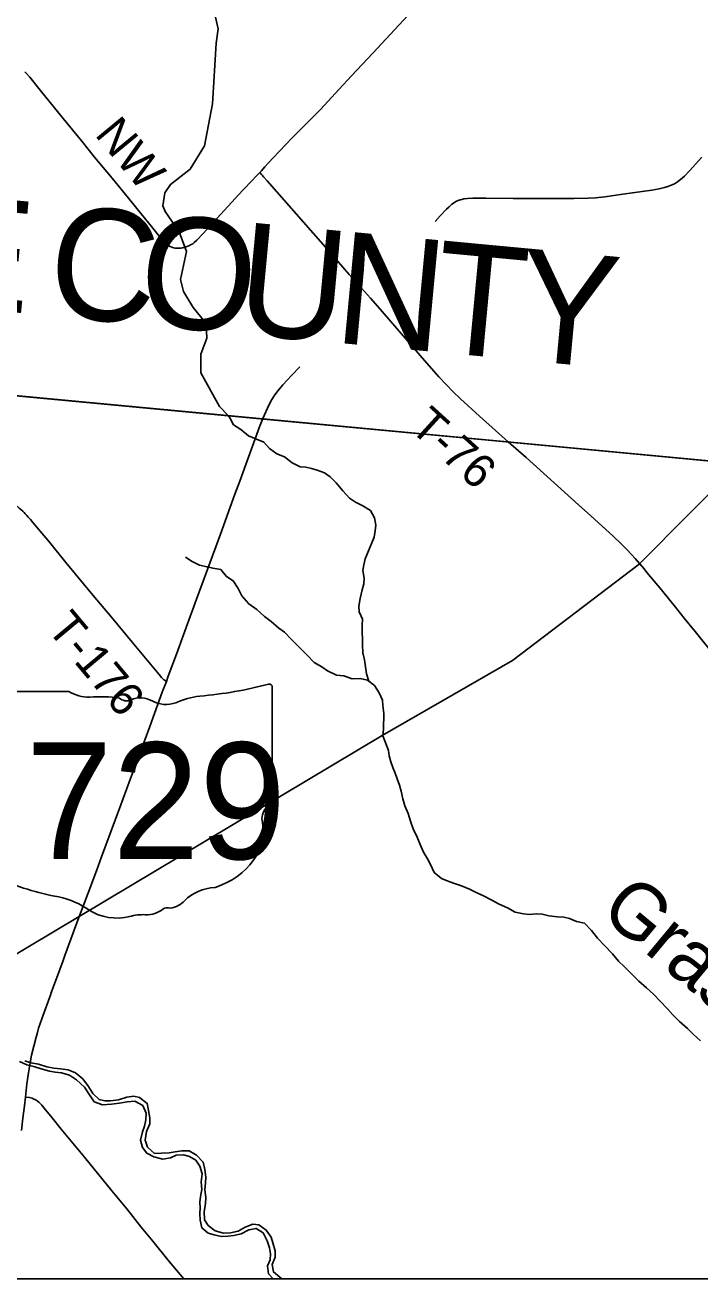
# Model space of a CAD drawing. Extents: x -49 to -8.2, y 9.4 to 23.5.
# Drawn here: x -41.255 to -40.683, y 14.204 to 15.267 of the extents above; entities that cross this region are included whole.
import ezdxf

# ---------------------------------------------------------------- set-up
doc = ezdxf.new("R2010")
doc.units = 0
for name, color, linetype in [('GM_X_Adjacent_County', 7, 'Continuous'), ('GM_X_Adjacent_County_Text', 7, 'Continuous'), ('GM_X_Minor_River', 7, 'Continuous'), ('GM_X_Minor_River_Text', 7, 'Continuous'), ('GM_X_State_Route', 7, 'Continuous'), ('GM_X_State_Shield', 7, 'Continuous'), ('GM_X_Township', 7, 'Continuous'), ('GM_X_Township_Road', 7, 'Continuous'), ('GM_X_Township_Road_Text', 7, 'Continuous')]:
    doc.layers.add(name, color=color, linetype=linetype)

msp = doc.modelspace()

# ---------------------------------------------------------------- linework, layer by layer
at = {"layer": 'GM_X_Adjacent_County'}
for points in [[(-39.4895, 17.0861), (-39.4895, 14.2039), (-46.2895, 14.2039), (-46.2895, 15.4273)], [(-40.1912, 14.2039), (-40.1354, 14.8465), (-42.6345, 15.0821)]]:
    msp.add_lwpolyline(points, dxfattribs=at)
at = {"layer": 'GM_X_Minor_River'}
for points in [[(-41.0972, 15.2899), (-41.0913, 15.2636), (-41.0932, 15.2516), (-41.0961, 15.2002), (-41.103, 15.1644), (-41.1151, 15.1447), (-41.1318, 15.1317), (-41.1365, 15.1247), (-41.1382, 15.1137), (-41.1364, 15.1088), (-41.1245, 15.0915), (-41.1181, 15.0749), (-41.1232, 15.0512), (-41.1209, 15.0409), (-41.1126, 15.0273), (-41.1063, 15.0198), (-41.1016, 15.0136), (-41.101, 15.0015), (-41.106, 14.9879), (-41.1061, 14.9719), (-41.0902, 14.9434), (-41.083, 14.9358)], [(-40.9637, 14.7107), (-40.9658, 14.7169), (-40.9664, 14.7228), (-40.9675, 14.7287), (-40.9687, 14.7348), (-40.9692, 14.7414), (-40.9691, 14.7469), (-40.9694, 14.7517), (-40.9694, 14.7581), (-40.9691, 14.7631), (-40.9719, 14.7694), (-40.9722, 14.7741), (-40.9711, 14.7808), (-40.9693, 14.788), (-40.9679, 14.7933), (-40.9678, 14.798), (-40.9687, 14.8045), (-40.968, 14.8092), (-40.9668, 14.8145), (-40.9641, 14.8211), (-40.9613, 14.8279), (-40.9593, 14.8328), (-40.9583, 14.838), (-40.9579, 14.8429), (-40.9589, 14.8492), (-40.9624, 14.8553), (-40.9689, 14.8594), (-40.9751, 14.8625), (-40.98, 14.8658), (-40.9856, 14.872), (-40.9914, 14.8787), (-40.9965, 14.8839), (-41.0014, 14.8874), (-41.0074, 14.8894), (-41.0122, 14.891), (-41.0171, 14.8922), (-41.0219, 14.8924), (-41.0287, 14.8958), (-41.0351, 14.9008), (-41.0417, 14.9035), (-41.0479, 14.9078), (-41.0526, 14.9134), (-41.0588, 14.9159), (-41.0657, 14.9187), (-41.0722, 14.9239), (-41.0785, 14.928), (-41.0816, 14.9339), (-41.083, 14.9358)], [(-40.6826, 14.4057), (-40.6888, 14.4113), (-40.6937, 14.4161), (-40.7004, 14.4221), (-40.7064, 14.4281), (-40.7106, 14.4329), (-40.7171, 14.4396), (-40.7224, 14.4452), (-40.7284, 14.4508), (-40.7348, 14.4564), (-40.7408, 14.4622), (-40.7472, 14.4687), (-40.7521, 14.4734), (-40.7573, 14.4795), (-40.764, 14.4865), (-40.77, 14.4928), (-40.7749, 14.4993), (-40.7809, 14.5055), (-40.7877, 14.5069), (-40.7936, 14.5095), (-40.7985, 14.5105), (-40.8039, 14.511), (-40.8113, 14.5118), (-40.8168, 14.5132), (-40.8215, 14.5135), (-40.8278, 14.5128), (-40.8326, 14.5133), (-40.8396, 14.5147), (-40.8462, 14.5186), (-40.8532, 14.5217), (-40.86, 14.5252), (-40.8666, 14.5286), (-40.8727, 14.5315), (-40.8783, 14.5342), (-40.8853, 14.5372), (-40.892, 14.5394), (-40.8973, 14.5415), (-40.9022, 14.5433), (-40.9084, 14.5485), (-40.9114, 14.5552), (-40.9139, 14.56), (-40.9175, 14.5656), (-40.9201, 14.5721), (-40.9228, 14.5784), (-40.9261, 14.5854), (-40.9285, 14.5919), (-40.9305, 14.5986), (-40.9333, 14.6051), (-40.9349, 14.611), (-40.9362, 14.6175), (-40.9376, 14.6225), (-40.9396, 14.628), (-40.9413, 14.6328), (-40.9433, 14.6375), (-40.9451, 14.6423), (-40.9464, 14.6473), (-40.9471, 14.652), (-40.95, 14.6591), (-40.9517, 14.6642), (-40.9512, 14.6701), (-40.951, 14.6832), (-40.9519, 14.6899), (-40.952, 14.6946), (-40.9549, 14.7008), (-40.9589, 14.7069), (-40.9647, 14.7115), (-40.9711, 14.7128), (-40.9778, 14.7127), (-40.9848, 14.7151), (-40.9911, 14.7157), (-40.9987, 14.7194), (-41.0036, 14.7227), (-41.01, 14.7264), (-41.0162, 14.733), (-41.0293, 14.7461), (-41.0351, 14.7521), (-41.04, 14.7557), (-41.0464, 14.7611), (-41.0522, 14.7654), (-41.0586, 14.7714), (-41.0654, 14.7762), (-41.0712, 14.783), (-41.0744, 14.7891), (-41.0786, 14.7958), (-41.0843, 14.7995), (-41.0892, 14.8052), (-41.096, 14.8065), (-41.1008, 14.8075), (-41.1072, 14.8089), (-41.1133, 14.812), (-41.1191, 14.8159)], [(-41.2596, 14.3883), (-41.2536, 14.3855), (-41.2477, 14.3839), (-41.2415, 14.3819), (-41.2344, 14.3799), (-41.2295, 14.3793), (-41.2242, 14.3785), (-41.2174, 14.3767), (-41.2113, 14.3728), (-41.2047, 14.3666), (-41.2005, 14.3601), (-41.1964, 14.354), (-41.1894, 14.3516), (-41.1819, 14.3522), (-41.1749, 14.3529), (-41.1686, 14.3539), (-41.1619, 14.3546), (-41.1551, 14.3509), (-41.1523, 14.3444), (-41.1526, 14.3387), (-41.1538, 14.3334), (-41.1554, 14.3285), (-41.1572, 14.3215), (-41.1556, 14.3152), (-41.1519, 14.3104), (-41.1458, 14.3075), (-41.1384, 14.3053), (-41.1319, 14.3067), (-41.1271, 14.3089), (-41.1207, 14.3092), (-41.1157, 14.3078), (-41.1103, 14.3045), (-41.1069, 14.2995), (-41.1049, 14.293), (-41.1058, 14.2862), (-41.1053, 14.2797), (-41.1063, 14.2737), (-41.107, 14.2689), (-41.1067, 14.2642), (-41.1069, 14.2594), (-41.1066, 14.2537), (-41.1052, 14.2472), (-41.0999, 14.2426), (-41.0948, 14.2412), (-41.0887, 14.24), (-41.083, 14.2401), (-41.0781, 14.2408), (-41.0718, 14.2422), (-41.0654, 14.2455), (-41.0593, 14.2468), (-41.0533, 14.2431), (-41.0498, 14.2362), (-41.0479, 14.2303), (-41.0469, 14.2253), (-41.0473, 14.22), (-41.0495, 14.2151), (-41.0486, 14.2081), (-41.0447, 14.2039)], [(-41.2551, 14.3888), (-41.2501, 14.3872), (-41.2437, 14.386), (-41.2365, 14.3838), (-41.2306, 14.3826), (-41.2249, 14.3819), (-41.2186, 14.3812), (-41.2124, 14.3787), (-41.206, 14.3735), (-41.2013, 14.3671), (-41.1976, 14.361), (-41.1923, 14.356), (-41.1874, 14.355), (-41.1826, 14.3549), (-41.1758, 14.3558), (-41.1689, 14.3581), (-41.1628, 14.3588), (-41.158, 14.3576), (-41.1515, 14.3527), (-41.1504, 14.3467), (-41.1492, 14.3404), (-41.1494, 14.3354), (-41.152, 14.329), (-41.1532, 14.3216), (-41.1514, 14.3157), (-41.1454, 14.3103), (-41.1393, 14.3104), (-41.1328, 14.3109), (-41.1279, 14.3116), (-41.1223, 14.3124), (-41.1159, 14.3124), (-41.1098, 14.3088), (-41.1042, 14.3029), (-41.1026, 14.2968), (-41.1019, 14.2901), (-41.1022, 14.2854), (-41.1026, 14.2795), (-41.1018, 14.273), (-41.1022, 14.2675), (-41.1033, 14.2611), (-41.103, 14.2541), (-41.0998, 14.2493), (-41.0938, 14.2448), (-41.0868, 14.2428), (-41.0809, 14.2431), (-41.0744, 14.2445), (-41.0686, 14.2477), (-41.0619, 14.2502), (-41.057, 14.2498), (-41.0506, 14.2453), (-41.0465, 14.2394), (-41.045, 14.2344), (-41.0432, 14.2277), (-41.0431, 14.2224), (-41.0457, 14.2162), (-41.0446, 14.2099), (-41.039, 14.2055), (-41.0374, 14.2039)]]:
    msp.add_lwpolyline(points, dxfattribs=at)
at = {"layer": 'GM_X_State_Route'}
for points in [[(-40.9074, 15.1004), (-40.9033, 15.1051), (-40.898, 15.1107), (-40.8957, 15.1129), (-40.8933, 15.115), (-40.892, 15.1159), (-40.8907, 15.1167), (-40.8893, 15.1175), (-40.8879, 15.1181), (-40.8864, 15.1187), (-40.8849, 15.1191), (-40.8833, 15.1195), (-40.8802, 15.1199), (-40.8755, 15.1201), (-40.8646, 15.1201), (-40.8413, 15.1198), (-40.8134, 15.1197), (-40.7901, 15.1197), (-40.7777, 15.1201), (-40.7715, 15.1205), (-40.7638, 15.1213), (-40.7484, 15.1234), (-40.7239, 15.127), (-40.7177, 15.1281), (-40.7132, 15.1291), (-40.7103, 15.13), (-40.7074, 15.131), (-40.7046, 15.1324), (-40.7021, 15.134), (-40.6996, 15.1358), (-40.6962, 15.1389), (-40.6919, 15.1433), (-40.6815, 15.1549)], [(-41.0536, 14.9332), (-41.0483, 14.9453), (-41.046, 14.9494), (-41.0434, 14.9533), (-41.0406, 14.957), (-41.0365, 14.9618), (-41.0291, 14.9697), (-41.0221, 14.977)], [(-41.2333, 14.4454), (-41.2331, 14.4459), (-41.2285, 14.4585), (-41.2227, 14.4739), (-41.2212, 14.4782), (-41.2162, 14.492), (-41.2111, 14.5057), (-41.2018, 14.5304), (-41.1946, 14.5499), (-41.1902, 14.5616), (-41.1785, 14.5937), (-41.174, 14.6059), (-41.1669, 14.6249), (-41.159, 14.6461), (-41.1494, 14.6721), (-41.1387, 14.7012), (-41.1353, 14.7104), (-41.1337, 14.7149), (-41.1268, 14.7336), (-41.1197, 14.7531), (-41.1098, 14.7803), (-41.1002, 14.8062), (-41.0895, 14.8354), (-41.0811, 14.8581), (-41.0772, 14.8693), (-41.0731, 14.8803), (-41.0679, 14.8943), (-41.0611, 14.913), (-41.0564, 14.9262), (-41.0536, 14.9332)], [(-41.258, 14.3297), (-41.2568, 14.3401), (-41.2555, 14.3506), (-41.2546, 14.358), (-41.2534, 14.3694), (-41.2521, 14.3786), (-41.2507, 14.3872), (-41.2495, 14.3936), (-41.2477, 14.4011), (-41.2457, 14.4089), (-41.2446, 14.4128), (-41.2436, 14.4164), (-41.2409, 14.4243), (-41.2333, 14.4454)]]:
    msp.add_lwpolyline(points, dxfattribs=at)
at = {"layer": 'GM_X_State_Shield'}
for p, q in [((-41.2179, 14.7019), (-41.2903, 14.7019)), ((-41.0455, 14.6271), (-41.0455, 14.7057)), ((-41.0456, 14.6272), (-41.0455, 14.6271))]:
    msp.add_line(p, q, dxfattribs=at)
for centre, major_axis, start_param, end_param in [((-41.2007, 14.7194), (0.0278, 0), 4.042523, 4.731795), ((-41.1336, 14.9066), (0.2621, 0), 4.814394, 5.042369), ((-41.0483, 14.706), (0.00275, 0), 6.141152, 7.989035), ((-41.1915, 14.6177), (0.0997, 0), 1.404758, 1.657858), ((-41.1688, 14.7004), (0.00801, 0), 3.836095, 5.185415), ((-41.1571, 14.6831), (0.0167, 0), 0.950623, 2.079405), ((-41.1356, 14.7069), (0.02, 0), 4.081561, 5.145723), ((-41.1002, 14.6561), (0.0527, 0), 1.699011, 2.107814), ((-41.0485, 14.6268), (0.00294, 0), 5.05454, 6.418171), ((-41.0462, 14.6214), (0.00426, 0), 1.883978, 3.671073), ((-41.0733, 14.6114), (0.0256, 0), 5.934695, 6.695948), ((-41.0357, 14.5943), (0.0186, 0), 2.387724, 3.262537), ((-41.1189, 14.5843), (0.0656, 0), 5.101752, 6.440018), ((-41.1846, 14.6754), (0.1893, 0), 4.195997, 4.488961), ((-41.0913, 14.5071), (0.0359, 0), 1.647645, 2.488434), ((-41.241, 14.4818), (0.0592, 0), 0.823519, 1.323587), ((-41.1368, 14.5347), (0.0212, 0), 4.937069, 5.64225), ((-41.1769, 14.5399), (0.0376, 0), 4.026481, 4.996735), ((-41.1552, 14.488), (0.0309, 0), 1.495662, 1.94098), ((-41.1525, 14.5286), (0.02, 0), 4.691044, 5.507374), ((-41.1344, 14.5141), (0.00564, 0), 1.147584, 2.315152)]:
    msp.add_ellipse(centre, major_axis=major_axis, ratio=0.8, start_param=start_param, end_param=end_param, dxfattribs=at)
at = {"layer": 'GM_X_Township'}
msp.add_line((-41.6759, 14.2039), (-40.1912, 14.2039), dxfattribs=at)
for points in [[(-40.5882, 17.1244), (-40.7343, 17.1261), (-41.0788, 17.1371), (-41.3573, 17.1515), (-41.4235, 17.1561), (-41.919, 17.2861), (-42.4235, 17.4155), (-42.4307, 17.336), (-42.4779, 16.8137), (-42.4838, 16.7488), (-42.5164, 16.3973), (-42.5481, 16.0375), (-42.5821, 15.6616), (-42.6063, 15.3944), (-42.6345, 15.0821), (-42.5793, 15.0769), (-42.3443, 15.0547), (-41.4287, 14.9682), (-41.3564, 14.9614), (-41.0499, 14.9326), (-40.8503, 14.9138), (-40.6501, 14.895)], [(-41.6759, 14.2039), (-41.4369, 14.3413), (-41.4231, 14.3535), (-41.3209, 14.4444), (-41.2078, 14.512), (-40.9525, 14.6647), (-40.8419, 14.7281), (-40.7347, 14.8098), (-40.6501, 14.895), (-40.8503, 14.9138), (-41.0499, 14.9326), (-41.3564, 14.9614), (-41.4287, 14.9682), (-42.3443, 15.0547), (-42.5793, 15.0769), (-42.6345, 15.0821), (-43.168, 15.1318), (-43.3434, 15.1483), (-43.7172, 15.1832), (-43.8792, 15.1984), (-44.0636, 15.2153), (-44.1589, 15.0879), (-44.8206, 14.2039)], [(-40.1912, 14.2039), (-40.1354, 14.8465), (-40.6501, 14.895), (-40.7347, 14.8098), (-40.8419, 14.7281), (-40.9525, 14.6647), (-41.2078, 14.512), (-41.3209, 14.4444), (-41.4231, 14.3535), (-41.4369, 14.3413), (-41.6759, 14.2039)]]:
    msp.add_lwpolyline(points, dxfattribs=at)
at = {"layer": 'GM_X_Township_Road'}
for points in [[(-41.0562, 15.1418), (-41.0548, 15.1434), (-41.0536, 15.1447), (-41.0518, 15.1468), (-41.0488, 15.1502), (-41.0449, 15.1544), (-41.0288, 15.1712), (-41.02, 15.1799), (-41.0133, 15.1864), (-41.0048, 15.1954), (-40.9889, 15.2125), (-40.9783, 15.2238), (-40.9602, 15.2431), (-40.9307, 15.275)], [(-41.2552, 15.2273), (-41.254, 15.2262), (-41.251, 15.2227), (-41.2422, 15.2118), (-41.2227, 15.1876), (-41.2069, 15.1683), (-41.1961, 15.155), (-41.1813, 15.137), (-41.1675, 15.1202), (-41.1567, 15.1069), (-41.1479, 15.096), (-41.1411, 15.0875), (-41.1382, 15.0839), (-41.1371, 15.0828), (-41.136, 15.0817), (-41.1347, 15.0808), (-41.1335, 15.0799), (-41.1321, 15.0791), (-41.1307, 15.0785), (-41.1292, 15.078), (-41.1277, 15.0777), (-41.1262, 15.0776), (-41.1246, 15.0776), (-41.1231, 15.0777), (-41.1215, 15.078), (-41.1185, 15.0788), (-41.117, 15.0793), (-41.1156, 15.0799), (-41.1142, 15.0807), (-41.1129, 15.0815), (-41.1117, 15.0824), (-41.1094, 15.0845), (-41.1041, 15.0902), (-41.0863, 15.1097), (-41.0704, 15.1269), (-41.0624, 15.1354), (-41.0598, 15.1383), (-41.0562, 15.1418)], [(-40.9648, 15.0381), (-40.9699, 15.0437), (-40.9803, 15.0553), (-40.9966, 15.074), (-41.0499, 15.1347), (-41.0529, 15.1382), (-41.0539, 15.1394), (-41.0548, 15.1403), (-41.0562, 15.1418)], [(-40.8456, 14.9135), (-40.8698, 14.9353), (-40.8859, 14.9499), (-40.8926, 14.9563), (-40.898, 14.9618), (-40.9043, 14.9687), (-40.9166, 14.9826), (-40.9561, 15.0282), (-40.9623, 15.0352), (-40.9648, 15.0381)], [(-40.728, 14.8029), (-40.7305, 14.8059), (-40.7379, 14.8147), (-40.741, 14.8181), (-40.745, 14.8224), (-40.7499, 14.8272), (-40.7567, 14.8336), (-40.7755, 14.8507), (-40.7859, 14.8601), (-40.8305, 14.9002), (-40.8456, 14.9135)], [(-41.1353, 14.7104), (-41.1364, 14.7112), (-41.1373, 14.7118), (-41.1379, 14.7124), (-41.1386, 14.713), (-41.1394, 14.7139), (-41.1413, 14.7162), (-41.1446, 14.7201), (-41.1643, 14.7437), (-41.1817, 14.7648), (-41.1972, 14.7834), (-41.2204, 14.8113), (-41.2344, 14.8284), (-41.2483, 14.8451), (-41.2505, 14.8476), (-41.2524, 14.8498), (-41.2536, 14.8511), (-41.2549, 14.8525), (-41.2559, 14.8536), (-41.257, 14.8547), (-41.2585, 14.8561), (-41.26, 14.8574), (-41.2616, 14.859)], [(-40.6732, 14.7356), (-40.6871, 14.7527), (-40.6965, 14.7642), (-40.7028, 14.7719), (-40.7158, 14.7882), (-40.728, 14.8029)], [(-41.1205, 14.2039), (-41.1328, 14.2188), (-41.1468, 14.2358), (-41.1566, 14.2479), (-41.1688, 14.2632), (-41.1815, 14.2785), (-41.2046, 14.307), (-41.2243, 14.331), (-41.232, 14.3404), (-41.2388, 14.3488), (-41.2409, 14.3512), (-41.2422, 14.3526), (-41.2433, 14.3537), (-41.2444, 14.3546), (-41.2459, 14.3556), (-41.2475, 14.3564), (-41.2491, 14.3571), (-41.2512, 14.3576), (-41.2546, 14.358)]]:
    msp.add_lwpolyline(points, dxfattribs=at)

# ---------------------------------------------------------------- texts
at = {"layer": 'GM_X_Adjacent_County_Text'}
for s, rotation, p in [('E', 354.6309, (-41.3371, 15.0301)), ('C', 354.6321, (-41.2379, 15.0208)), ('O', 354.6324, (-41.1611, 15.0135)), ('U', 354.6321, (-41.0778, 15.0057)), ('N', 354.6318, (-40.9946, 14.9979)), ('T', 354.6287, (-40.9114, 14.9901)), ('Y', 354.6287, (-40.841, 14.9835))]:
    msp.add_text(s, height=0.0947, rotation=rotation, dxfattribs=at).set_placement(p)
at = {"layer": 'GM_X_Minor_River_Text'}
msp.add_text('Grassy', height=0.04735, rotation=320.3045, dxfattribs=at).set_placement((-40.7693, 14.5132))
at = {"layer": 'GM_X_State_Shield'}
msp.add_text('729', height=0.09888, dxfattribs=at).set_placement((-41.2544, 14.5598))
at = {"layer": 'GM_X_Township_Road_Text'}
for s, rotation, p in [('NW', 309.49, (-41.1966, 15.1738)), ('T-76', 317.6909, (-40.9301, 14.9244)), ('T-176', 309.8105, (-41.2373, 14.7549))]:
    msp.add_text(s, height=0.02841, rotation=rotation, dxfattribs=at).set_placement(p)

doc.saveas('drawing.dxf')
